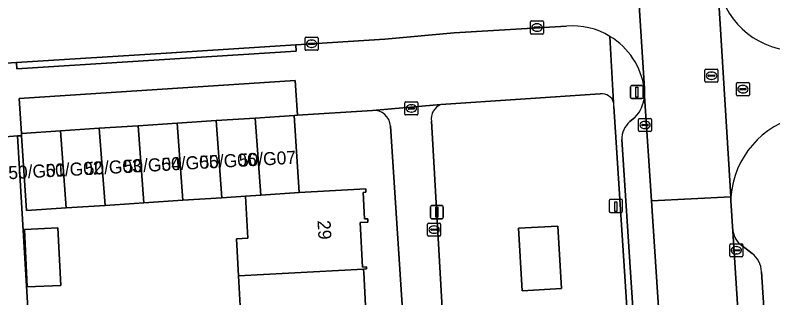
# Model space of a CAD drawing. Extents: x 159680 to 160786, y 387323 to 388340.
# Drawn here: x 160449.9 to 160508, y 387675.5 to 387697.2 of the extents above; entities that cross this region are included whole.
import ezdxf

# ---------------------------------------------------------------- set-up
doc = ezdxf.new("R2010")
doc.units = 0
for name, color, linetype in [('IMGEO_Brandkraan', 7, 'Continuous'), ('IMGEO_Erf', 7, 'Continuous'), ('IMGEO_Groenvoorziening', 7, 'Continuous'), ('IMGEO_Kolk', 7, 'Continuous'), ('IMGEO_Laadpaal', 7, 'Continuous'), ('IMGEO_Lichtmast', 7, 'Continuous'), ('IMGEO_Pand', 7, 'Continuous'), ('IMGEO_Pand_nummerreeks', 7, 'Continuous'), ('IMGEO_Parkeervlak_open', 7, 'Continuous'), ('IMGEO_Rijbaan_lokaal_gesloten', 7, 'Continuous'), ('IMGEO_Rijbaan_lokaal_open', 7, 'Continuous'), ('IMGEO_Rioolput', 7, 'Continuous'), ('IMGEO_Voetpad_open', 7, 'Continuous')]:
    doc.layers.add(name, color=color, linetype=linetype)

msp = doc.modelspace()

# ---------------------------------------------------------------- linework, layer by layer
at = {"layer": 'IMGEO_Brandkraan'}
for p, q in [((160479.773, 387689.589), (160479.773, 387690.441)), ((160479.848, 387690.515), (160480.7, 387690.515)), ((160480.261, 387690.295), (160480.286, 387690.295)), ((160480.774, 387690.441), (160480.774, 387689.589)), ((160480.032, 387690.009), (160480.032, 387690.021)), ((160480.47, 387689.972), (160480.072, 387689.972)), ((160480.075, 387690.058), (160480.473, 387690.058)), ((160480.284, 387689.735), (160480.259, 387689.735)), ((160480.516, 387690.021), (160480.516, 387690.009)), ((160480.7, 387689.515), (160479.848, 387689.515))]:
    msp.add_line(p, q, dxfattribs=at)
for points in [[(160479.773, 387689.589), (160479.773, 387690.441)], [(160479.848, 387690.515), (160480.7, 387690.515)], [(160480.774, 387690.441), (160480.774, 387689.589)], [(160480.7, 387689.515), (160479.848, 387689.515)]]:
    msp.add_lwpolyline(points, dxfattribs=at)
for centre, radius, start, end in [((160479.85, 387690.439), 0.0765, 91.55205, 178.44795), ((160479.85, 387690.439), 0.0765, 91.55205, 178.44795), ((160480.698, 387690.439), 0.0765, 1.55205, 88.44795), ((160480.698, 387690.439), 0.0765, 1.55205, 88.44795), ((160479.85, 387689.591), 0.0765, 181.55205, 268.44795), ((160479.85, 387689.591), 0.0765, 181.55205, 268.44795), ((160480.072, 387690.018), 0.0403, 85.87752, 175.75265), ((160480.069, 387690.008), 0.0366, 178.93798, 274.71019), ((160480.473, 387690.015), 0.043, 264.86636, 352.45326), ((160480.477, 387690.02), 0.0386, 1.73085, 96.63898), ((160480.698, 387689.591), 0.0765, 271.55205, 358.44795), ((160480.698, 387689.591), 0.0765, 271.55205, 358.44795)]:
    msp.add_arc(centre, radius, start, end, dxfattribs=at)
for centre, major_axis, ratio, start_param, end_param in [((160480.26, 387690.015), (-0.387, 0.002), 0.722429, 4.712389, 7.853982), ((160480.285, 387690.015), (-0.39, 0.002), 0.717154, 1.570796, 4.712389)]:
    msp.add_ellipse(centre, major_axis=major_axis, ratio=ratio, start_param=start_param, end_param=end_param, dxfattribs=at)
at = {"layer": 'IMGEO_Erf'}
for points in [[(160477.291, 387689.869), (160471.536, 387689.491), (160471.276, 387689.474), (160471.665, 387683.556), (160476.779, 387683.837), (160476.792, 387683.589), (160476.574, 387683.577), (160476.686, 387681.542), (160476.922, 387681.555), (160476.936, 387681.299), (160476.344, 387681.267), (160476.532, 387677.844), (160476.821, 387677.86), (160476.83, 387677.699), (160476.606, 387677.687), (160476.611, 387677.603), (160476.62, 387677.446), (160476.817, 387673.839)], [(160481.223, 387649.45), (160478.673, 387688.661)], [(160467.153, 387674.405), (160467.001, 387677.171), (160466.845, 387680.012), (160467.718, 387680.059), (160467.542, 387683.283), (160465.735, 387683.164), (160462.746, 387682.968), (160459.757, 387682.771), (160456.768, 387682.575), (160453.778, 387682.379), (160450.741, 387682.179), (160450.364, 387687.926), (160450.056, 387687.906), (160452.547, 387646.09)]]:
    msp.add_lwpolyline(points, dxfattribs=at)
msp.add_lwpolyline([(160450.588, 387680.732), (160453.148, 387680.859), (160453.367, 387676.44), (160450.807, 387676.313)], close=True, dxfattribs=at)
msp.add_arc((160477.374, 387688.57), 1.302, 4.02469, 93.66219, dxfattribs=at)
at = {"layer": 'IMGEO_Groenvoorziening'}
for points in [[(160494.772, 387691.132), (160482.537, 387690.323)], [(160496.915, 387673.171), (160495.82, 387690.173)], [(160481.809, 387689.03), (160482.801, 387671.996)]]:
    msp.add_lwpolyline(points, dxfattribs=at)
for points in [[(160488.775, 387676.02), (160491.804, 387676.195), (160491.525, 387680.993), (160488.493, 387680.818)], [(160491.525, 387680.993), (160491.804, 387676.195), (160488.775, 387676.02), (160488.493, 387680.818)]]:
    msp.add_lwpolyline(points, close=True, dxfattribs=at)
for centre, radius, start, end in [((160494.907, 387690.228), 0.914, 15.17586, 98.46408), ((160483.012, 387689.204), 1.215, 112.98986, 188.24836), ((160494.944, 387690.229), 0.878, 356.32398, 15.71432)]:
    msp.add_arc(centre, radius, start, end, dxfattribs=at)
at = {"layer": 'IMGEO_Kolk'}
for p, q in [((160489.417, 387695.802), (160489.417, 387696.654)), ((160489.492, 387696.728), (160490.344, 387696.728)), ((160490.418, 387696.654), (160490.418, 387695.802)), ((160489.676, 387696.222), (160489.676, 387696.234)), ((160490.114, 387696.185), (160489.716, 387696.185)), ((160489.719, 387696.271), (160490.117, 387696.271)), ((160489.905, 387696.508), (160489.93, 387696.508)), ((160490.16, 387696.234), (160490.16, 387696.222)), ((160472.115, 387694.551), (160472.115, 387695.403)), ((160472.19, 387695.477), (160473.042, 387695.477)), ((160473.116, 387695.403), (160473.116, 387694.551)), ((160490.344, 387695.728), (160489.492, 387695.728)), ((160489.928, 387695.948), (160489.903, 387695.948)), ((160472.374, 387694.971), (160472.374, 387694.983)), ((160472.812, 387694.934), (160472.414, 387694.934)), ((160472.417, 387695.02), (160472.815, 387695.02)), ((160472.603, 387695.257), (160472.628, 387695.257)), ((160472.858, 387694.983), (160472.858, 387694.971)), ((160473.042, 387694.477), (160472.19, 387694.477)), ((160472.626, 387694.697), (160472.601, 387694.697)), ((160497.705, 387688.32), (160497.705, 387689.172)), ((160497.78, 387689.246), (160498.632, 387689.246)), ((160498.193, 387689.026), (160498.218, 387689.026)), ((160498.706, 387689.172), (160498.706, 387688.32)), ((160497.964, 387688.74), (160497.964, 387688.752)), ((160498.402, 387688.703), (160498.004, 387688.703)), ((160498.007, 387688.789), (160498.405, 387688.789)), ((160498.216, 387688.466), (160498.191, 387688.466)), ((160498.448, 387688.752), (160498.448, 387688.74)), ((160498.632, 387688.246), (160497.78, 387688.246)), ((160481.52, 387680.289), (160481.52, 387681.141)), ((160481.595, 387681.215), (160482.447, 387681.215)), ((160482.008, 387680.995), (160482.033, 387680.995)), ((160482.521, 387681.141), (160482.521, 387680.289)), ((160481.779, 387680.709), (160481.779, 387680.721)), ((160482.217, 387680.672), (160481.819, 387680.672)), ((160481.822, 387680.758), (160482.22, 387680.758)), ((160482.031, 387680.435), (160482.006, 387680.435)), ((160482.263, 387680.721), (160482.263, 387680.709)), ((160482.447, 387680.215), (160481.595, 387680.215)), ((160504.704, 387678.703), (160504.704, 387679.555)), ((160504.779, 387679.629), (160505.631, 387679.629)), ((160504.963, 387679.123), (160504.963, 387679.135)), ((160505.006, 387679.172), (160505.404, 387679.172)), ((160505.192, 387679.409), (160505.217, 387679.409)), ((160505.447, 387679.135), (160505.447, 387679.123)), ((160505.705, 387679.555), (160505.705, 387678.703)), ((160505.631, 387678.629), (160504.779, 387678.629)), ((160505.401, 387679.086), (160505.003, 387679.086)), ((160505.215, 387678.849), (160505.19, 387678.849))]:
    msp.add_line(p, q, dxfattribs=at)
for points in [[(160489.417, 387695.802), (160489.417, 387696.654)], [(160489.492, 387696.728), (160490.344, 387696.728)], [(160490.418, 387696.654), (160490.418, 387695.802)], [(160472.115, 387694.551), (160472.115, 387695.403)], [(160472.19, 387695.477), (160473.042, 387695.477)], [(160473.116, 387695.403), (160473.116, 387694.551)], [(160490.344, 387695.728), (160489.492, 387695.728)], [(160473.042, 387694.477), (160472.19, 387694.477)], [(160497.705, 387688.32), (160497.705, 387689.172)], [(160497.78, 387689.246), (160498.632, 387689.246)], [(160498.706, 387689.172), (160498.706, 387688.32)], [(160498.632, 387688.246), (160497.78, 387688.246)], [(160481.52, 387680.289), (160481.52, 387681.141)], [(160481.595, 387681.215), (160482.447, 387681.215)], [(160482.521, 387681.141), (160482.521, 387680.289)], [(160482.447, 387680.215), (160481.595, 387680.215)], [(160504.704, 387678.703), (160504.704, 387679.555)], [(160504.779, 387679.629), (160505.631, 387679.629)], [(160505.705, 387679.555), (160505.705, 387678.703)], [(160505.631, 387678.629), (160504.779, 387678.629)]]:
    msp.add_lwpolyline(points, dxfattribs=at)
for centre, radius, start, end in [((160489.494, 387696.652), 0.0765, 91.55205, 178.44795), ((160489.494, 387696.652), 0.0765, 91.55205, 178.44795), ((160490.342, 387696.652), 0.0765, 1.55205, 88.44795), ((160490.342, 387696.652), 0.0765, 1.55205, 88.44795), ((160489.716, 387696.231), 0.0403, 85.87752, 175.75265), ((160489.713, 387696.221), 0.0366, 178.93798, 274.71019), ((160490.117, 387696.228), 0.043, 264.86636, 352.45326), ((160490.121, 387696.233), 0.0386, 1.73085, 96.63898), ((160472.192, 387695.401), 0.0765, 91.55205, 178.44795), ((160472.192, 387695.401), 0.0765, 91.55205, 178.44795), ((160473.04, 387695.401), 0.0765, 1.55205, 88.44795), ((160473.04, 387695.401), 0.0765, 1.55205, 88.44795), ((160489.494, 387695.804), 0.0765, 181.55205, 268.44795), ((160489.494, 387695.804), 0.0765, 181.55205, 268.44795), ((160490.342, 387695.804), 0.0765, 271.55205, 358.44795), ((160490.342, 387695.804), 0.0765, 271.55205, 358.44795), ((160472.414, 387694.98), 0.0403, 85.87752, 175.75265), ((160472.411, 387694.97), 0.0366, 178.93798, 274.71019), ((160472.815, 387694.977), 0.043, 264.86636, 352.45326), ((160472.819, 387694.982), 0.0386, 1.73085, 96.63898), ((160472.192, 387694.553), 0.0765, 181.55205, 268.44795), ((160472.192, 387694.553), 0.0765, 181.55205, 268.44795), ((160473.04, 387694.553), 0.0765, 271.55205, 358.44795), ((160473.04, 387694.553), 0.0765, 271.55205, 358.44795), ((160497.782, 387689.17), 0.0765, 91.55205, 178.44795), ((160497.782, 387689.17), 0.0765, 91.55205, 178.44795), ((160498.63, 387689.17), 0.0765, 1.55205, 88.44795), ((160498.63, 387689.17), 0.0765, 1.55205, 88.44795), ((160498.004, 387688.749), 0.0403, 85.87752, 175.75265), ((160498.001, 387688.739), 0.0366, 178.93798, 274.71019), ((160498.405, 387688.746), 0.043, 264.86636, 352.45326), ((160498.409, 387688.751), 0.0386, 1.73085, 96.63898), ((160497.782, 387688.322), 0.0765, 181.55205, 268.44795), ((160497.782, 387688.322), 0.0765, 181.55205, 268.44795), ((160498.63, 387688.322), 0.0765, 271.55205, 358.44795), ((160498.63, 387688.322), 0.0765, 271.55205, 358.44795), ((160481.597, 387681.139), 0.0765, 91.55205, 178.44795), ((160481.597, 387681.139), 0.0765, 91.55205, 178.44795), ((160482.445, 387681.139), 0.0765, 1.55205, 88.44795), ((160482.445, 387681.139), 0.0765, 1.55205, 88.44795), ((160481.597, 387680.291), 0.0765, 181.55205, 268.44795), ((160481.597, 387680.291), 0.0765, 181.55205, 268.44795), ((160481.819, 387680.718), 0.0403, 85.87752, 175.75265), ((160481.816, 387680.708), 0.0366, 178.93798, 274.71019), ((160482.22, 387680.715), 0.043, 264.86636, 352.45326), ((160482.224, 387680.72), 0.0386, 1.73085, 96.63898), ((160482.445, 387680.291), 0.0765, 271.55205, 358.44795), ((160482.445, 387680.291), 0.0765, 271.55205, 358.44795), ((160504.781, 387679.553), 0.0765, 91.55205, 178.44795), ((160504.781, 387679.553), 0.0765, 91.55205, 178.44795), ((160505.003, 387679.132), 0.0403, 85.87752, 175.75265), ((160505, 387679.122), 0.0366, 178.93798, 274.71019), ((160505.404, 387679.129), 0.043, 264.86636, 352.45326), ((160505.408, 387679.134), 0.0386, 1.73085, 96.63898), ((160505.629, 387679.553), 0.0765, 1.55205, 88.44795), ((160505.629, 387679.553), 0.0765, 1.55205, 88.44795), ((160504.781, 387678.705), 0.0765, 181.55205, 268.44795), ((160504.781, 387678.705), 0.0765, 181.55205, 268.44795), ((160505.629, 387678.705), 0.0765, 271.55205, 358.44795), ((160505.629, 387678.705), 0.0765, 271.55205, 358.44795)]:
    msp.add_arc(centre, radius, start, end, dxfattribs=at)
for centre, major_axis, ratio, start_param, end_param in [((160489.904, 387696.228), (-0.387, 0.002), 0.722429, 4.712389, 7.853982), ((160489.929, 387696.228), (-0.39, 0.002), 0.717154, 1.570796, 4.712389), ((160472.602, 387694.977), (-0.387, 0.002), 0.722429, 4.712389, 7.853982), ((160472.627, 387694.977), (-0.39, 0.002), 0.717154, 1.570796, 4.712389), ((160498.192, 387688.746), (-0.387, 0.002), 0.722429, 4.712389, 7.853982), ((160498.217, 387688.746), (-0.39, 0.002), 0.717154, 1.570796, 4.712389), ((160482.007, 387680.715), (-0.387, 0.002), 0.722429, 4.712389, 7.853982), ((160482.032, 387680.715), (-0.39, 0.002), 0.717154, 1.570796, 4.712389), ((160505.191, 387679.129), (-0.387, 0.002), 0.722429, 4.712389, 7.853982), ((160505.216, 387679.129), (-0.39, 0.002), 0.717154, 1.570796, 4.712389)]:
    msp.add_ellipse(centre, major_axis=major_axis, ratio=ratio, start_param=start_param, end_param=end_param, dxfattribs=at)
at = {"layer": 'IMGEO_Laadpaal'}
for p, q in [((160495.463, 387682.956), (160495.463, 387682.115)), ((160495.463, 387682.956), (160495.463, 387682.115)), ((160496.379, 387683.04), (160495.538, 387683.04)), ((160496.379, 387683.04), (160495.538, 387683.04)), ((160496.463, 387682.124), (160496.463, 387682.965)), ((160496.463, 387682.124), (160496.463, 387682.965)), ((160495.547, 387682.04), (160496.388, 387682.04)), ((160495.547, 387682.04), (160496.388, 387682.04))]:
    msp.add_line(p, q, dxfattribs=at)
msp.add_lwpolyline([(160495.878, 387682.853), (160496.038, 387682.853), (160496.038, 387682.12), (160495.878, 387682.12), (160495.878, 387682.853)], dxfattribs=at)
for centre, start, end in [((160495.541, 387682.962), 92.4484, 184.28452), ((160495.541, 387682.962), 92.4484, 184.28452), ((160496.385, 387682.962), 2.4484, 94.28452), ((160496.385, 387682.962), 2.4484, 94.28452), ((160495.541, 387682.118), 182.4484, 274.28452), ((160495.541, 387682.118), 182.4484, 274.28452), ((160496.385, 387682.118), 272.4484, 4.28452), ((160496.385, 387682.118), 272.4484, 4.28452)]:
    msp.add_arc(centre, 0.0779, start, end, dxfattribs=at)
at = {"layer": 'IMGEO_Lichtmast'}
for p, q in [((160497.077, 387690.868), (160497.077, 387691.668)), ((160497.077, 387691.668), (160497.077, 387690.868)), ((160497.177, 387691.768), (160497.967, 387691.768)), ((160497.967, 387691.768), (160497.177, 387691.768)), ((160498.067, 387691.668), (160498.067, 387690.868)), ((160498.067, 387690.868), (160498.067, 387691.668)), ((160497.967, 387690.768), (160497.177, 387690.768)), ((160497.177, 387690.768), (160497.967, 387690.768)), ((160481.733, 387681.655), (160481.733, 387682.455)), ((160481.733, 387682.455), (160481.733, 387681.655)), ((160481.833, 387682.555), (160482.623, 387682.555)), ((160482.623, 387682.555), (160481.833, 387682.555)), ((160482.723, 387682.455), (160482.723, 387681.655)), ((160482.723, 387681.655), (160482.723, 387682.455)), ((160482.623, 387681.555), (160481.833, 387681.555)), ((160481.833, 387681.555), (160482.623, 387681.555))]:
    msp.add_line(p, q, dxfattribs=at)
for points in [[(160497.497, 387691.643), (160497.647, 387691.643), (160497.647, 387690.893), (160497.497, 387690.893), (160497.497, 387691.643)], [(160482.153, 387682.43), (160482.303, 387682.43), (160482.303, 387681.68), (160482.153, 387681.68), (160482.153, 387682.43)]]:
    msp.add_lwpolyline(points, dxfattribs=at)
for centre, start, end in [((160497.177, 387691.668), 90, 180), ((160497.177, 387691.668), 90, 180), ((160497.967, 387691.668), 0, 90), ((160497.967, 387691.668), 360, 90), ((160497.177, 387690.868), 180, 270), ((160497.177, 387690.868), 180, 270), ((160497.967, 387690.868), 270, 0), ((160497.967, 387690.868), 270, 0), ((160481.833, 387682.455), 90, 180), ((160481.833, 387682.455), 90, 180), ((160482.623, 387682.455), 0, 90), ((160482.623, 387682.455), 360, 90), ((160481.833, 387681.655), 180, 270), ((160481.833, 387681.655), 180, 270), ((160482.623, 387681.655), 270, 0), ((160482.623, 387681.655), 270, 0)]:
    msp.add_arc(centre, 0.1, start, end, dxfattribs=at)
at = {"layer": 'IMGEO_Pand'}
for points in [[(160465.735, 387683.164), (160465.297, 387689.081), (160462.308, 387688.885), (160462.746, 387682.968)], [(160467.542, 387683.283), (160468.725, 387683.361), (160468.287, 387689.278), (160465.297, 387689.081), (160465.735, 387683.164)], [(160468.287, 387689.278), (160468.725, 387683.361), (160471.665, 387683.556), (160471.276, 387689.474)], [(160456.768, 387682.575), (160456.33, 387688.492), (160453.34, 387688.296), (160453.778, 387682.379)], [(160459.757, 387682.771), (160459.319, 387688.689), (160456.33, 387688.492), (160456.768, 387682.575)], [(160462.746, 387682.968), (160462.308, 387688.885), (160459.319, 387688.689), (160459.757, 387682.771)], [(160453.778, 387682.379), (160453.34, 387688.296), (160450.353, 387688.1), (160450.364, 387687.926), (160450.741, 387682.179)], [(160476.344, 387681.267), (160476.936, 387681.299), (160476.922, 387681.555), (160476.686, 387681.542), (160476.574, 387683.577), (160476.792, 387683.589), (160476.779, 387683.837), (160471.665, 387683.556), (160468.725, 387683.361), (160467.542, 387683.283), (160467.718, 387680.059), (160466.845, 387680.012), (160467.001, 387677.171), (160476.606, 387677.687), (160476.83, 387677.699), (160476.821, 387677.86), (160476.532, 387677.844)], [(160450.588, 387680.732), (160450.807, 387676.313), (160453.367, 387676.44), (160453.148, 387680.859)], [(160476.606, 387677.687), (160467.001, 387677.171), (160467.153, 387674.405), (160468.022, 387674.453), (160468.199, 387671.228), (160477.3, 387671.716), (160477.197, 387673.587), (160477.424, 387673.599), (160477.409, 387673.871), (160476.817, 387673.839), (160476.62, 387677.446), (160476.611, 387677.603)]]:
    msp.add_lwpolyline(points, close=True, dxfattribs=at)
at = {"layer": 'IMGEO_Parkeervlak_open'}
msp.add_lwpolyline([(160468.287, 387689.278), (160471.276, 387689.474), (160471.536, 387689.491), (160471.361, 387692.158), (160450.178, 387690.768), (160450.353, 387688.1), (160453.34, 387688.296), (160456.33, 387688.492), (160459.319, 387688.689), (160462.308, 387688.885), (160465.297, 387689.081)], close=True, dxfattribs=at)
for points in [[(160500.855, 387650.223), (160498.701, 387682.934), (160498.151, 387690.967)], [(160497.426, 387689.315), (160497.037, 387689.002)], [(160496.423, 387687.627), (160498.645, 387653.548)], [(160504.95, 387680.601), (160506.92, 387649.729), (160508.084, 387631.489), (160509.406, 387610.762)], [(160506.419, 387678.879), (160505.63, 387679.486)], [(160508.33, 387658.916), (160507.142, 387677.481)]]:
    msp.add_lwpolyline(points, dxfattribs=at)
for centre, radius, start, end in [((160495.565, 387691.117), 2.591, 315.92985, 356.68046), ((160498.176, 387687.669), 1.754, 130.50987, 181.36427), ((160506.636, 387680.864), 1.706, 188.87369, 233.88146), ((160505.339, 387677.434), 1.804, 1.48339, 53.20968)]:
    msp.add_arc(centre, radius, start, end, dxfattribs=at)
at = {"layer": 'IMGEO_Rijbaan_lokaal_gesloten'}
msp.add_lwpolyline([(160504.95, 387680.601), (160504.789, 387682.929), (160504.789, 387683.224), (160498.701, 387682.934), (160500.855, 387650.223), (160500.901, 387649.392), (160506.92, 387649.729)], close=True, dxfattribs=at)
at = {"layer": 'IMGEO_Rijbaan_lokaal_open'}
for points in [[(160498.15, 387691.549), (160497.023, 387709.562)], [(160471.4, 387694.9), (160478.236, 387695.345), (160483.563, 387695.818), (160492.167, 387696.339)], [(160360.239, 387687.7), (160366.865, 387688.156), (160386.922, 387689.535), (160389.395, 387689.705), (160431.599, 387692.417), (160449.979, 387693.547), (160461.459, 387694.253), (160471.4, 387694.9)]]:
    msp.add_lwpolyline(points, dxfattribs=at)
for centre, radius, start, end in [((160492.608, 387690.756), 5.601, 58.77268, 94.52108), ((160492.61, 387690.76), 5.596, 8.10302, 58.75939)]:
    msp.add_arc(centre, radius, start, end, dxfattribs=at)
at = {"layer": 'IMGEO_Rioolput'}
for p, q in [((160502.8, 387692.101), (160502.8, 387692.953)), ((160502.875, 387693.027), (160503.727, 387693.027)), ((160503.059, 387692.521), (160503.059, 387692.533)), ((160503.497, 387692.484), (160503.099, 387692.484)), ((160503.102, 387692.57), (160503.5, 387692.57)), ((160503.288, 387692.807), (160503.313, 387692.807)), ((160503.543, 387692.533), (160503.543, 387692.521)), ((160503.801, 387692.953), (160503.801, 387692.101)), ((160503.727, 387692.027), (160502.875, 387692.027)), ((160503.311, 387692.247), (160503.286, 387692.247)), ((160505.214, 387691.07), (160505.214, 387691.922)), ((160505.289, 387691.996), (160506.141, 387691.996)), ((160506.215, 387691.922), (160506.215, 387691.07)), ((160505.473, 387691.49), (160505.473, 387691.502)), ((160505.911, 387691.453), (160505.513, 387691.453)), ((160505.516, 387691.539), (160505.914, 387691.539)), ((160505.702, 387691.776), (160505.727, 387691.776)), ((160505.957, 387691.502), (160505.957, 387691.49)), ((160506.141, 387690.996), (160505.289, 387690.996)), ((160505.725, 387691.216), (160505.7, 387691.216))]:
    msp.add_line(p, q, dxfattribs=at)
for points in [[(160502.8, 387692.101), (160502.8, 387692.953)], [(160502.875, 387693.027), (160503.727, 387693.027)], [(160503.801, 387692.953), (160503.801, 387692.101)], [(160503.727, 387692.027), (160502.875, 387692.027)], [(160505.214, 387691.07), (160505.214, 387691.922)], [(160505.289, 387691.996), (160506.141, 387691.996)], [(160506.215, 387691.922), (160506.215, 387691.07)], [(160506.141, 387690.996), (160505.289, 387690.996)]]:
    msp.add_lwpolyline(points, dxfattribs=at)
for centre, radius, start, end in [((160502.877, 387692.951), 0.0765, 91.55205, 178.44795), ((160502.877, 387692.951), 0.0765, 91.55205, 178.44795), ((160503.099, 387692.53), 0.0403, 85.87752, 175.75265), ((160503.096, 387692.52), 0.0366, 178.93798, 274.71019), ((160503.5, 387692.527), 0.043, 264.86636, 352.45326), ((160503.504, 387692.532), 0.0386, 1.73085, 96.63898), ((160503.725, 387692.951), 0.0765, 1.55205, 88.44795), ((160503.725, 387692.951), 0.0765, 1.55205, 88.44795), ((160502.877, 387692.103), 0.0765, 181.55205, 268.44795), ((160502.877, 387692.103), 0.0765, 181.55205, 268.44795), ((160503.725, 387692.103), 0.0765, 271.55205, 358.44795), ((160503.725, 387692.103), 0.0765, 271.55205, 358.44795), ((160505.291, 387691.92), 0.0765, 91.55205, 178.44795), ((160505.291, 387691.92), 0.0765, 91.55205, 178.44795), ((160506.139, 387691.92), 0.0765, 1.55205, 88.44795), ((160506.139, 387691.92), 0.0765, 1.55205, 88.44795), ((160505.513, 387691.499), 0.0403, 85.87752, 175.75265), ((160505.51, 387691.489), 0.0366, 178.93798, 274.71019), ((160505.914, 387691.496), 0.043, 264.86636, 352.45326), ((160505.918, 387691.501), 0.0386, 1.73085, 96.63898), ((160505.291, 387691.072), 0.0765, 181.55205, 268.44795), ((160505.291, 387691.072), 0.0765, 181.55205, 268.44795), ((160506.139, 387691.072), 0.0765, 271.55205, 358.44795), ((160506.139, 387691.072), 0.0765, 271.55205, 358.44795)]:
    msp.add_arc(centre, radius, start, end, dxfattribs=at)
for centre, major_axis, ratio, start_param, end_param in [((160503.287, 387692.527), (-0.387, 0.002), 0.722429, 4.712389, 7.853982), ((160503.312, 387692.527), (-0.39, 0.002), 0.717154, 1.570796, 4.712389), ((160505.701, 387691.496), (-0.387, 0.002), 0.722429, 4.712389, 7.853982), ((160505.726, 387691.496), (-0.39, 0.002), 0.717154, 1.570796, 4.712389)]:
    msp.add_ellipse(centre, major_axis=major_axis, ratio=ratio, start_param=start_param, end_param=end_param, dxfattribs=at)
at = {"layer": 'IMGEO_Voetpad_open'}
for points in [[(160503.753, 387699.823), (160503.63, 387701.884), (160503.074, 387710.419), (160496.996, 387710.017), (160497.023, 387709.562), (160498.15, 387691.549), (160498.151, 387690.967), (160498.701, 387682.934), (160504.789, 387683.224)], [(160449.979, 387693.547), (160450.005, 387693.048), (160471.426, 387694.401), (160471.4, 387694.9), (160461.459, 387694.253)]]:
    msp.add_lwpolyline(points, close=True, dxfattribs=at)
for points in [[(160503.753, 387699.823), (160504.789, 387683.224)], [(160492.167, 387696.339), (160483.563, 387695.818), (160478.236, 387695.345), (160471.4, 387694.9), (160471.426, 387694.401), (160450.005, 387693.048), (160449.979, 387693.547), (160431.599, 387692.417), (160389.395, 387689.705), (160386.922, 387689.535), (160386.954, 387689.037), (160366.897, 387687.658), (160366.865, 387688.156), (160360.239, 387687.7)], [(160495.512, 387695.545), (160495.789, 387690.467)], [(160495.789, 387690.467), (160495.512, 387695.545)], [(160448.734, 387688.817), (160448.796, 387687.823), (160450.056, 387687.906), (160450.364, 387687.926), (160450.353, 387688.1), (160450.178, 387690.768), (160471.361, 387692.158), (160471.536, 387689.491), (160477.291, 387689.869), (160482.537, 387690.323), (160494.772, 387691.132)], [(160498.151, 387690.967), (160498.15, 387691.549)], [(160482.537, 387690.323), (160477.291, 387689.869)], [(160495.82, 387690.173), (160496.915, 387673.171), (160497.12, 387669.87)], [(160482.801, 387671.996), (160481.809, 387689.03)], [(160497.037, 387689.002), (160497.426, 387689.315)], [(160478.673, 387688.661), (160481.223, 387649.45)], [(160449.728, 387666.156), (160450.298, 387657.716), (160450.697, 387657.742), (160450.812, 387655.953), (160451.111, 387651.295), (160451.451, 387645.983), (160452.547, 387646.09), (160450.056, 387687.906), (160448.796, 387687.823)], [(160498.645, 387653.548), (160496.423, 387687.627)], [(160504.789, 387683.224), (160504.789, 387682.929), (160504.95, 387680.601)], [(160505.63, 387679.486), (160506.419, 387678.879)], [(160507.142, 387677.481), (160508.33, 387658.916), (160510.233, 387659.062)]]:
    msp.add_lwpolyline(points, dxfattribs=at)
for centre, radius, start, end in [((160509.949, 387700.677), 6.255, 187.84301, 265.73327), ((160509.949, 387700.677), 6.255, 187.84301, 265.73327), ((160492.608, 387690.756), 5.601, 58.77268, 94.52108), ((160492.61, 387690.76), 5.596, 8.10302, 58.75939), ((160494.907, 387690.228), 0.914, 15.17586, 98.46408), ((160495.565, 387691.117), 2.591, 315.92985, 356.68046), ((160483.012, 387689.204), 1.215, 112.98986, 188.24836), ((160494.944, 387690.229), 0.878, 356.32398, 15.71432), ((160477.374, 387688.57), 1.302, 4.02469, 93.66219), ((160498.176, 387687.669), 1.754, 130.50987, 181.36427), ((160511.642, 387682.719), 6.872, 102.68646, 175.78596), ((160511.642, 387682.719), 6.872, 102.68646, 175.78596), ((160506.636, 387680.864), 1.706, 188.87369, 233.88146), ((160505.339, 387677.434), 1.804, 1.48339, 53.20968)]:
    msp.add_arc(centre, radius, start, end, dxfattribs=at)

# ---------------------------------------------------------------- texts
at = {"layer": 'IMGEO_Pand_nummerreeks'}
for s, rotation, p in [('50/G07', 3.19345, (160467.069, 387685.535)), ('50/G03', 3.19345, (160455.237, 387684.893)), ('50/G04', 3.19345, (160458.231, 387685.054)), ('50/G05', 3.19345, (160461.124, 387685.214)), ('50/G06', 3.19345, (160464.049, 387685.374)), ('50/G01', 3.19345, (160449.375, 387684.578)), ('50/G02', 3.19345, (160452.226, 387684.732)), ('29', 273.49483, (160473.065, 387681.41))]:
    msp.add_text(s, height=1, rotation=rotation, dxfattribs=at).set_placement(p)

doc.saveas('drawing.dxf')
